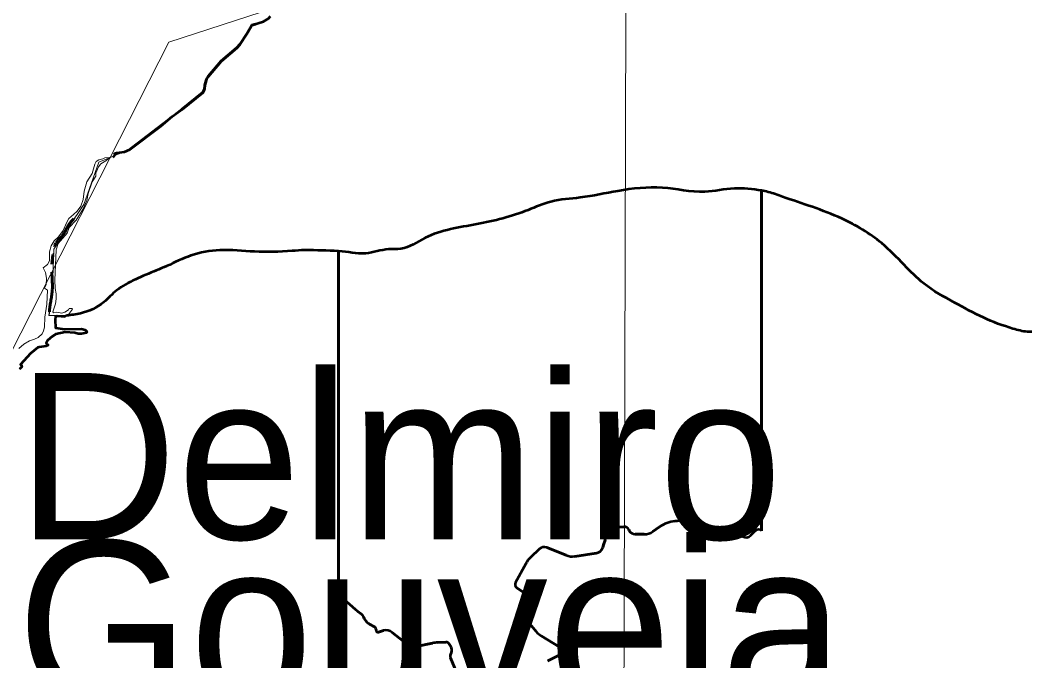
# Model space of a CAD drawing. Extents: x 553962 to 842807, y 8883888 to 9032388.
# Drawn here: x 800942 to 803965, y 9017856 to 9019784 of the extents above; entities that cross this region are included whole.
import ezdxf

# ---------------------------------------------------------------- set-up
doc = ezdxf.new("R2010")
doc.units = 0
doc.header["$LTSCALE"] = 20
doc.linetypes.add('LONG_DASH_SHORT_DASH', pattern=[9.9, 6, -1.2, 1.5, -1.2])
for name, color, linetype, lineweight in [('1', 7, 'Continuous', 13), ('24', 7, 'Continuous', 25), ('25', 7, 'Continuous', 13), ('27', 7, 'Continuous', 13), ('28', 7, 'Continuous', 53), ('29', 7, 'Continuous', 53), ('35', 7, 'Continuous', 13), ('7', 7, 'LONG_DASH_SHORT_DASH', 60), ('8', 7, 'Continuous', 13)]:
    doc.layers.add(name, color=color, linetype=linetype, lineweight=lineweight)
doc.layers.add('41', color=7, linetype='Continuous')

msp = doc.modelspace()

# ---------------------------------------------------------------- linework, layer by layer
at = {"layer": '1'}
msp.add_lwpolyline([(802777.17, 9024448.28), (802754.12, 9016230.4), (802732.41, 9008888.54)], dxfattribs=at)
at = {"layer": '24', "lineweight": 53}
for points in [[(801633.91, 9019760.17), (801638.75, 9019768.87), (801673.75, 9019780.07), (801689.1, 9019789.43), (801695.3, 9019796.27)], [(801501.79, 9019602.76), (801503.17, 9019607.13), (801508.03, 9019614.85), (801547.01, 9019660.93), (801593.53, 9019701.08), (801602.66, 9019711.06), (801624.34, 9019742.95), (801633.91, 9019760.17)], [(801492.09, 9019566.9), (801496.91, 9019576.3), (801497.31, 9019588.68), (801501.79, 9019602.76)], [(801222.15, 9019370.98), (801227.51, 9019379.05), (801225.54, 9019382.59), (801231.56, 9019384.98), (801255.77, 9019387.96), (801272.03, 9019395.48), (801365.81, 9019465.07), (801399.78, 9019494.15), (801428.58, 9019515.08), (801492.09, 9019566.9)]]:
    msp.add_lwpolyline(points, dxfattribs=at)
at = {"layer": '25'}
for points in [[(801212.45, 9019371.12), (801212.45, 9019371.12), (801199.99, 9019360.62), (801185.23, 9019351.62), (801177.6, 9019343.14), (801169.97, 9019323.84), (801169.52, 9019314.68), (801158.7, 9019298.1), (801146.81, 9019262.44), (801142.98, 9019242.03), (801131.76, 9019216.62), (801131.76, 9019216.62), (801110.26, 9019182.76), (801089.46, 9019160.05), (801083.26, 9019143.44), (801056.52, 9019112.02), (801050.35, 9019093.66), (801046.11, 9019002.01), (801047.81, 9018976.52), (801050.78, 9018961.2), (801050.79, 9018946), (801048.66, 9018930.64), (801040.18, 9018906.4), (801042.95, 9018903.65), (801051.87, 9018905.54), (801067.14, 9018902.15), (801076.93, 9018905.77), (801087.52, 9018912.56), (801090.01, 9018916.47), (801099.08, 9018916.49), (801099.11, 9018915.7)], [(801212.45, 9019371.12), (801212.45, 9019371.12), (801199.99, 9019360.62), (801185.23, 9019351.62), (801177.6, 9019343.14), (801169.97, 9019323.84), (801169.52, 9019314.68), (801158.7, 9019298.1), (801146.81, 9019262.44), (801142.98, 9019242.03), (801131.76, 9019216.62), (801131.76, 9019216.62), (801110.26, 9019182.76), (801089.46, 9019160.05), (801083.26, 9019143.44), (801056.52, 9019112.02), (801050.35, 9019093.66), (801046.11, 9019002.01), (801047.81, 9018976.52), (801050.78, 9018961.2), (801050.79, 9018946), (801048.66, 9018930.64), (801040.18, 9018906.4), (801042.95, 9018903.65), (801051.87, 9018905.54), (801067.14, 9018902.15), (801076.93, 9018905.77), (801087.52, 9018912.56), (801090.01, 9018916.47), (801099.08, 9018916.49), (801099.11, 9018915.7)], [(801102.6, 9019199.38), (801113.45, 9019209.1), (801124.7, 9019224.18), (801132.14, 9019244.58), (801135.12, 9019270.09), (801142.96, 9019298.04), (801158.92, 9019323.23), (801166.97, 9019350.77), (801170.79, 9019358.62), (801178.43, 9019364.16), (801190.77, 9019366.51), (801196.52, 9019369.93), (801212.45, 9019371.12)], [(801102.6, 9019199.38), (801113.45, 9019209.1), (801124.7, 9019224.18), (801132.14, 9019244.58), (801135.12, 9019270.09), (801142.96, 9019298.04), (801158.92, 9019323.23), (801166.97, 9019350.77), (801170.79, 9019358.62), (801178.43, 9019364.16), (801190.77, 9019366.51), (801196.52, 9019369.93), (801212.45, 9019371.12)], [(801011.67, 9019039.34), (801024.01, 9019048.72), (801030.59, 9019060.38), (801030.82, 9019086.93), (801035.92, 9019105.67), (801044.85, 9019120.54), (801057.6, 9019132.65), (801071.37, 9019151.09), (801081.38, 9019174.47), (801089.01, 9019187.2), (801102.6, 9019199.38)], [(801011.67, 9019039.34), (801024.01, 9019048.72), (801030.59, 9019060.38), (801030.82, 9019086.93), (801035.92, 9019105.67), (801044.85, 9019120.54), (801057.6, 9019132.65), (801071.37, 9019151.09), (801081.38, 9019174.47), (801089.01, 9019187.2), (801102.6, 9019199.38)], [(801018, 9018975.81), (801015.32, 9018977.54), (801019.98, 9018987.99), (801021.26, 9019008.33), (801018.73, 9019025.27), (801011.67, 9019039.34)], [(801018, 9018975.81), (801015.32, 9018977.54), (801019.98, 9018987.99), (801021.26, 9019008.33), (801018.73, 9019025.27), (801011.67, 9019039.34)], [(800937.97, 9018796.76), (800953.26, 9018809.73), (800969.85, 9018819.51), (800985.22, 9018824.22), (800996.21, 9018829.51), (801008.51, 9018840.77), (801012.56, 9018849.72), (801015.09, 9018860.49), (801016.8, 9018891.1), (801022.55, 9018929.52), (801024.84, 9018971.41), (801018, 9018975.81)], [(800937.97, 9018796.76), (800953.26, 9018809.73), (800969.85, 9018819.51), (800985.22, 9018824.22), (800996.21, 9018829.51), (801008.51, 9018840.77), (801012.56, 9018849.72), (801015.09, 9018860.49), (801016.8, 9018891.1), (801022.55, 9018929.52), (801024.84, 9018971.41), (801018, 9018975.81)], [(801099.11, 9018915.7), (801099.16, 9018914.2), (801087.55, 9018898.77), (801076.34, 9018891.98), (801053.52, 9018894.07), (801048.47, 9018892.17), (801047.17, 9018882.18), (801048.64, 9018858.88), (801076.04, 9018854.14), (801127.04, 9018855.41), (801137.86, 9018852.47), (801142.56, 9018847.9)], [(801099.11, 9018915.7), (801099.16, 9018914.2), (801087.55, 9018898.77), (801076.34, 9018891.98), (801053.52, 9018894.07), (801048.47, 9018892.17), (801047.17, 9018882.18), (801048.64, 9018858.88), (801076.04, 9018854.14), (801127.04, 9018855.41), (801137.86, 9018852.47), (801142.56, 9018847.9)], [(801142.56, 9018847.9), (801143.15, 9018847.33), (801141.46, 9018843.3), (801127.04, 9018840.33), (801116.85, 9018840.97), (801107.05, 9018843.73), (801077.79, 9018845.42), (801049.03, 9018839.45), (801038.68, 9018832.89), (801025.92, 9018821.38), (801020.64, 9018812.72), (801025.7, 9018808.48), (801025.48, 9018805.28), (801019.96, 9018802.94), (800999.59, 9018800.82), (800995.53, 9018799.1), (800972.8, 9018780.83), (800943.54, 9018748.17), (800947.34, 9018744.08), (800946.69, 9018740.28), (800940.55, 9018734.35)], [(801142.56, 9018847.9), (801143.15, 9018847.33), (801141.46, 9018843.3), (801127.04, 9018840.33), (801116.85, 9018840.97), (801107.05, 9018843.73), (801077.79, 9018845.42), (801049.03, 9018839.45), (801038.68, 9018832.89), (801025.92, 9018821.38), (801020.64, 9018812.72), (801025.7, 9018808.48), (801025.48, 9018805.28), (801019.96, 9018802.94), (800999.59, 9018800.82), (800995.53, 9018799.1), (800972.8, 9018780.83), (800943.54, 9018748.17), (800947.34, 9018744.08), (800946.69, 9018740.28), (800940.55, 9018734.35)]]:
    msp.add_lwpolyline(points, dxfattribs=at)
at = {"layer": '27'}
msp.add_line((801039.28, 9018979.82), (801028.66, 9018895.81), dxfattribs=at)
msp.add_lwpolyline([(801681.42, 9019784.75), (801638.75, 9019768.87), (801593.53, 9019701.08), (801547.01, 9019660.93), (801503.17, 9019607.13), (801492.09, 9019566.9), (801263.9, 9019391.72), (801179.36, 9019357.42), (801133.94, 9019229.36), (801043.65, 9019095.56), (801039.28, 9018979.82)], dxfattribs=at)
for points in [[(801899.81, 9019089.27), (801900.24, 9019089.25), (801981.7, 9019082.56), (802050.54, 9019094.99), (802087.48, 9019096.11), (802160.26, 9019128.88), (802315.87, 9019170.2), (802470.21, 9019212.8), (802539.12, 9019237.95), (802627.07, 9019250.31), (802740.52, 9019270.19), (802874.3, 9019279.81), (803001.58, 9019267.84), (803090.79, 9019277.65), (803172.52, 9019271.83)], [(803172.52, 9019271.83), (803192.61, 9019267.06), (803235.83, 9019252.89), (803413.75, 9019187.3), (803534.31, 9019113.05), (803601.43, 9019047.92), (803660.97, 9018991.72), (803753.6, 9018934.11), (803839.95, 9018889.25), (803928.9, 9018855.82), (803972.15, 9018846.74), (804032.07, 9018857.94), (804051.23, 9018866.76), (804115.05, 9018891.93), (804175.1, 9018927.29), (804240.36, 9018981.71), (804282.72, 9019040.03), (804318.7, 9019095.83), (804374.87, 9019118.49), (804401.64, 9019123.47), (804601.57, 9019121.38), (804614.85, 9019122.46)], [(801028.66, 9018895.81), (801123.59, 9018901.69), (801193.83, 9018935.74), (801232.23, 9018971.19), (801259.08, 9018988.88), (801382.93, 9019044.33), (801455.7, 9019075.82), (801542.39, 9019092), (801646.8, 9019087.75), (801760.15, 9019089.83), (801798.37, 9019092.21), (801799.64, 9019092.21), (801899.81, 9019089.27)]]:
    msp.add_spline(points, degree=3, dxfattribs=at)
at = {"layer": '28'}
for p, q in [((801899.81, 9018048.68), (801899.81, 9019089.27)), ((801081.94, 9018895.37), (801076.34, 9018891.98)), ((802758.59, 9018260.09), (802712.14, 9018257.09)), ((802774.59, 9018248.66), (802772.93, 9018251.92)), ((802865.74, 9018259.83), (802845.18, 9018245.67)), ((802945.28, 9018280.46), (802911.9, 9018276.91)), ((802994.56, 9018266.27), (802985.16, 9018271.81)), ((803064.69, 9018258.02), (803018.52, 9018259.36)), ((803116.27, 9018230.68), (803076.87, 9018254.44)), ((802700.93, 9018239.23), (802701.44, 9018237.96)), ((802819.65, 9018237.73), (802792.42, 9018237.73)), ((803153.52, 9018247.39), (803139.46, 9018233.45)), ((802504.94, 9018193.62), (802478.34, 9018168.44)), ((802584.63, 9018174.16), (802526.15, 9018197.65)), ((802674.8, 9018180.48), (802610.5, 9018171.08)), ((802463.09, 9018148.61), (802432.34, 9018092.15)), ((802436.1, 9018076.51), (802480.2, 9018046.32)), ((802482.6, 9018020.25), (802462.06, 9017999.8)), ((802461.33, 9017985), (802494.58, 9017944.74)), ((801984.51, 9017974.13), (801982.64, 9017976.02)), ((802007.68, 9017959.47), (801993.59, 9017967.26)), ((802012.88, 9017949.05), (802012.83, 9017950.96)), ((802035.34, 9017947.52), (802020.48, 9017943.41)), ((802107.21, 9017905.88), (802061.03, 9017942.33)), ((802509.48, 9017931.8), (802563.28, 9017898.82)), ((802183.09, 9017909.88), (802133.5, 9017899.66)), ((802222.81, 9017912.99), (802198.46, 9017911.82)), ((802238, 9017899.37), (802231.51, 9017908.71)), ((802260.73, 9017807.5), (802236.91, 9017865.38)), ((802236.96, 9017875.38), (802239.8, 9017882.1)), ((802562.17, 9017872.63), (802530.05, 9017856.48))]:
    msp.add_line(p, q, dxfattribs=at)
for points in [[(803172.52, 9019271.83), (803172.52, 9019271.82), (803172.52, 9018248.05)], [(801076.34, 9018891.98), (801053.52, 9018894.07), (801048.47, 9018892.17), (801047.17, 9018882.18), (801048.64, 9018858.88), (801076.04, 9018854.14), (801127.04, 9018855.41), (801137.86, 9018852.47), (801142.56, 9018847.9)], [(801142.56, 9018847.9), (801143.15, 9018847.33), (801141.46, 9018843.3), (801127.04, 9018840.33), (801116.85, 9018840.97), (801107.05, 9018843.73), (801077.79, 9018845.42), (801049.03, 9018839.45), (801038.68, 9018832.89), (801025.92, 9018821.38), (801020.64, 9018812.72), (801025.7, 9018808.48), (801025.48, 9018805.28), (801019.96, 9018802.94), (800999.59, 9018800.82), (800995.53, 9018799.1), (800972.8, 9018780.83), (800943.54, 9018748.17), (800947.34, 9018744.08), (800946.69, 9018740.28), (800940.55, 9018734.35)], [(802702.1, 9018219.46), (802697.5, 9018205.33), (802694.95, 9018197.49)], [(801968.82, 9017997.19), (801958.53, 9018004.67), (801950.77, 9018010.96), (801917.24, 9018041.11)], [(801977.57, 9017984.06), (801977.33, 9017984.74), (801976.57, 9017986.84)]]:
    msp.add_lwpolyline(points, dxfattribs=at)
msp.add_lwpolyline([(801977.57, 9017984.06), (801976.57, 9017986.84), (801977.33, 9017984.74)], close=True, dxfattribs=at)
for centre, radius, start, end in [((802712.97, 9018244.12), 13, 93.69634, 202.09243), ((802759.56, 9018245.12), 15, 26.96224, 93.69634), ((802922.46, 9018177.47), 100, 96.06492, 124.55438), ((802952.14, 9018215.82), 65, 59.47029, 96.06492), ((803019.96, 9018309.34), 50, 239.47029, 268.34098), ((803063.96, 9018233.03), 25, 58.905, 88.34098), ((803163.38, 9018237.45), 14, 49.20383, 134.75339), ((802676.42, 9018227.81), 27, 341.97617, 22.09243), ((802792.42, 9018257.73), 20, 206.96224, 270), ((802819.65, 9018282.73), 45, 270, 304.55438), ((803126.09, 9018246.95), 19, 238.905, 314.75339), ((802518.69, 9018179.09), 20, 68.11523, 133.43422), ((802671.18, 9018205.22), 25, 278.31977, 341.97617), ((802533.35, 9018110.34), 80, 133.43422, 151.42079), ((802603.27, 9018220.56), 50, 248.11523, 278.31977), ((802442.87, 9018086.41), 12, 151.42079, 235.61672), ((801897.18, 9018018.8), 30, 48.04132, 84.98272), ((802470.6, 9018032.3), 17, 314.86391, 55.61672), ((801955.87, 9017979.4), 22, 19.75717, 53.94854), ((801998.28, 9017991.5), 22, 199.75717, 224.69798), ((802469.81, 9017992.01), 11, 134.86391, 219.55169), ((802012.94, 9018002.27), 40, 224.69798, 241.062), ((802002.84, 9017950.72), 10, 1.35263, 61.062), ((802018.88, 9017949.19), 6, 181.35263, 285.43803), ((802043.06, 9017919.56), 29, 51.71837, 105.43803), ((802540.84, 9017982.95), 60, 219.55169, 238.48628), ((802127.04, 9017931), 32, 231.71838, 281.64518), ((802203.28, 9017811.93), 100, 92.76319, 101.64519), ((802223.3, 9017903.01), 10, 34.78256, 92.76319), ((802223.21, 9017889.1), 18, 337.11168, 34.78256), ((802555.44, 9017886.03), 15, 296.68947, 58.48628), ((802248.93, 9017870.32), 13, 157.11168, 202.36472)]:
    msp.add_arc(centre, radius, start, end, dxfattribs=at)
for points in [[(804614.85, 9019122.46), (804601.57, 9019121.38), (804401.64, 9019123.47), (804374.87, 9019118.49), (804318.7, 9019095.83), (804282.72, 9019040.03), (804240.36, 9018981.71), (804175.1, 9018927.29), (804115.05, 9018891.93), (804051.23, 9018866.76), (804032.07, 9018857.94), (803972.15, 9018846.74), (803928.9, 9018855.82), (803839.95, 9018889.25), (803753.6, 9018934.11), (803660.97, 9018991.72), (803601.43, 9019047.92), (803534.31, 9019113.05), (803413.75, 9019187.3), (803235.83, 9019252.89), (803192.61, 9019267.06), (803172.52, 9019271.83)], [(801899.81, 9019089.27), (801799.64, 9019092.21), (801798.37, 9019092.21), (801760.15, 9019089.83), (801646.8, 9019087.75), (801542.39, 9019092), (801455.7, 9019075.82), (801382.93, 9019044.33), (801259.08, 9018988.88), (801232.23, 9018971.19), (801193.83, 9018935.74), (801123.59, 9018901.69), (801081.94, 9018895.37)]]:
    msp.add_spline(points, degree=3, dxfattribs=at)
at = {"layer": '29'}
for p, q in [((803172.52, 9018248.05), (803172.52, 9019271.82)), ((801899.81, 9019089.27), (801899.81, 9018048.68)), ((802712.14, 9018257.09), (802758.59, 9018260.09)), ((802772.93, 9018251.92), (802774.59, 9018248.66)), ((802845.18, 9018245.67), (802865.74, 9018259.83)), ((802911.9, 9018276.91), (802945.28, 9018280.46)), ((802985.16, 9018271.81), (802994.56, 9018266.27)), ((803018.52, 9018259.36), (803064.69, 9018258.02)), ((803076.87, 9018254.44), (803116.27, 9018230.68)), ((802701.44, 9018237.96), (802700.93, 9018239.23)), ((802792.42, 9018237.73), (802819.65, 9018237.73)), ((803139.46, 9018233.45), (803153.52, 9018247.39)), ((802478.34, 9018168.44), (802504.94, 9018193.62)), ((802526.15, 9018197.65), (802584.63, 9018174.16)), ((802610.5, 9018171.08), (802674.8, 9018180.48)), ((802432.34, 9018092.15), (802463.09, 9018148.61)), ((802480.2, 9018046.32), (802436.1, 9018076.51)), ((801917.24, 9018041.11), (801950.77, 9018010.96)), ((802462.06, 9017999.8), (802482.6, 9018020.25)), ((801958.53, 9018004.67), (801968.82, 9017997.19)), ((801977.33, 9017984.74), (801976.57, 9017986.84)), ((801977.33, 9017984.74), (801977.57, 9017984.06)), ((802494.58, 9017944.74), (802461.33, 9017985)), ((801982.64, 9017976.02), (801984.51, 9017974.13)), ((801993.59, 9017967.26), (802007.68, 9017959.47)), ((802012.83, 9017950.96), (802012.88, 9017949.05)), ((802020.48, 9017943.41), (802035.34, 9017947.52)), ((802061.03, 9017942.33), (802107.21, 9017905.88)), ((802563.28, 9017898.82), (802509.48, 9017931.8)), ((802133.5, 9017899.66), (802183.09, 9017909.88)), ((802198.46, 9017911.82), (802222.81, 9017912.99)), ((802231.51, 9017908.71), (802238, 9017899.37)), ((802236.91, 9017865.38), (802260.73, 9017807.5)), ((802239.8, 9017882.1), (802236.96, 9017875.38)), ((802530.05, 9017856.48), (802562.17, 9017872.63))]:
    msp.add_line(p, q, dxfattribs=at)
msp.add_lwpolyline([(802694.95, 9018197.49), (802697.5, 9018205.33), (802702.1, 9018219.46)], dxfattribs=at)
for centre, radius, start, end in [((802712.97, 9018244.12), 13, 93.69634, 202.09243), ((802759.56, 9018245.12), 15, 26.96224, 93.69634), ((802922.46, 9018177.47), 100, 96.06492, 124.55438), ((802952.14, 9018215.82), 65, 59.47029, 96.06492), ((803019.96, 9018309.34), 50, 239.47029, 268.34098), ((803063.96, 9018233.03), 25, 58.905, 88.34098), ((803163.38, 9018237.45), 14, 49.20383, 134.75339), ((802676.42, 9018227.81), 27, 341.97617, 22.09243), ((802792.42, 9018257.73), 20, 206.96224, 270), ((802819.65, 9018282.73), 45, 270, 304.55438), ((803126.09, 9018246.95), 19, 238.905, 314.75339), ((802518.69, 9018179.09), 20, 68.11523, 133.43422), ((802671.18, 9018205.22), 25, 278.31977, 341.97617), ((802533.35, 9018110.34), 80, 133.43422, 151.42079), ((802603.27, 9018220.56), 50, 248.11523, 278.31977), ((802442.87, 9018086.41), 12, 151.42079, 235.61672), ((801897.18, 9018018.8), 30, 48.04132, 84.98272), ((802470.6, 9018032.3), 17, 314.86391, 55.61672), ((801955.87, 9017979.4), 22, 19.75717, 53.94854), ((801998.28, 9017991.5), 22, 199.75717, 224.69798), ((802469.81, 9017992.01), 11, 134.86391, 219.55169), ((802012.94, 9018002.27), 40, 224.69798, 241.062), ((802002.84, 9017950.72), 10, 1.35263, 61.062), ((802018.88, 9017949.19), 6, 181.35263, 285.43803), ((802043.06, 9017919.56), 29, 51.71837, 105.43803), ((802540.84, 9017982.95), 60, 219.55169, 238.48628), ((802127.04, 9017931), 32, 231.71838, 281.64518), ((802203.28, 9017811.93), 100, 92.76319, 101.64519), ((802223.3, 9017903.01), 10, 34.78256, 92.76319), ((802223.21, 9017889.1), 18, 337.11168, 34.78256), ((802555.44, 9017886.03), 15, 296.68947, 58.48628), ((802248.93, 9017870.32), 13, 157.11168, 202.36472)]:
    msp.add_arc(centre, radius, start, end, dxfattribs=at)
msp.add_spline([(803172.52, 9019271.83), (803090.79, 9019277.65), (803001.58, 9019267.84), (802874.3, 9019279.81), (802740.52, 9019270.19), (802627.07, 9019250.31), (802539.12, 9019237.95), (802470.21, 9019212.8), (802315.87, 9019170.2), (802160.26, 9019128.88), (802087.48, 9019096.11), (802050.54, 9019094.99), (801981.7, 9019082.56), (801900.24, 9019089.25), (801899.81, 9019089.27)], degree=3, dxfattribs=at)
at = {"layer": '35'}
msp.add_line((801039.28, 9018979.82), (801029.69, 9018895.87), dxfattribs=at)
msp.add_lwpolyline([(801681.42, 9019784.75), (801638.75, 9019768.87), (801593.53, 9019701.08), (801547.01, 9019660.93), (801503.17, 9019607.13), (801492.09, 9019566.9), (801263.9, 9019391.72), (801179.36, 9019357.42), (801133.94, 9019229.36), (801043.65, 9019095.56), (801039.28, 9018979.82)], dxfattribs=at)
for points in [[(801899.81, 9019089.27), (801900.24, 9019089.25), (801981.7, 9019082.56), (802050.54, 9019094.99), (802087.48, 9019096.11), (802160.26, 9019128.88), (802315.87, 9019170.2), (802470.21, 9019212.8), (802539.12, 9019237.95), (802627.07, 9019250.31), (802740.52, 9019270.19), (802874.3, 9019279.81), (803001.58, 9019267.84), (803090.79, 9019277.65), (803172.52, 9019271.83)], [(803172.52, 9019271.83), (803192.61, 9019267.06), (803235.83, 9019252.89), (803413.75, 9019187.3), (803534.31, 9019113.05), (803601.43, 9019047.92), (803660.97, 9018991.72), (803753.6, 9018934.11), (803839.95, 9018889.25), (803928.9, 9018855.82), (803972.15, 9018846.74), (804032.07, 9018857.94), (804051.23, 9018866.76), (804115.05, 9018891.93), (804175.1, 9018927.29), (804240.36, 9018981.71), (804282.72, 9019040.03), (804318.7, 9019095.83), (804374.87, 9019118.49), (804401.64, 9019123.47), (804601.57, 9019121.38), (804614.85, 9019122.46)], [(801030.42, 9018895.92), (801123.59, 9018901.69), (801193.83, 9018935.74), (801232.23, 9018971.19), (801259.08, 9018988.88), (801382.93, 9019044.33), (801455.7, 9019075.82), (801542.39, 9019092), (801646.8, 9019087.75), (801760.15, 9019089.83), (801798.37, 9019092.21), (801799.64, 9019092.21), (801899.81, 9019089.27)]]:
    msp.add_spline(points, degree=3, dxfattribs=at)
at = {"layer": '7'}
for points in [[(801633.91, 9019760.17), (801638.75, 9019768.87), (801649.93, 9019772.45)], [(801501.79, 9019602.76), (801503.17, 9019607.13), (801508.03, 9019614.85), (801547.01, 9019660.93), (801593.53, 9019701.08), (801602.66, 9019711.06), (801624.34, 9019742.95), (801633.91, 9019760.17)], [(801492.09, 9019566.9), (801496.91, 9019576.3), (801497.31, 9019588.68), (801501.79, 9019602.76)], [(801420.87, 9019509.47), (801428.58, 9019515.08), (801492.09, 9019566.9)]]:
    msp.add_lwpolyline(points, dxfattribs=at)
msp.add_spline([(801030.17, 9018906.42), (801030.46, 9018910.38), (801038.9, 9018973.69), (801037.21, 9019043.75), (801042.27, 9019087.65), (801049.02, 9019112.13), (801069.27, 9019135.76), (801089.52, 9019170.37), (801104.14, 9019187.21)], degree=3, dxfattribs=at)
at = {"layer": '8'}
msp.add_lwpolyline([(805949.96, 9014683.49), (805075.1, 9014560.95), (803898.19, 9015538.22), (803022.21, 9015653.12), (801641.07, 9016894.94), (801019.92, 9016842.42), (800495.01, 9017157.53), (800005.09, 9016711.13), (799865.12, 9016868.68), (799658.86, 9016834.65), (799912.91, 9017234.09), (800045.16, 9018248.47), (800853.48, 9018666.68), (801389.4, 9019718.18), (802864.91, 9020198.66), (804512.59, 9022148.37), (804596.1, 9023011.85)], dxfattribs=at)

# ---------------------------------------------------------------- texts
at = {"layer": '41'}
for s, p in [('Delmiro', (800931.71, 9018222.6)), ('Gouveia', (800931.71, 9017717.6))]:
    msp.add_text(s, height=500, dxfattribs=at).set_placement(p)

doc.saveas('drawing.dxf')
